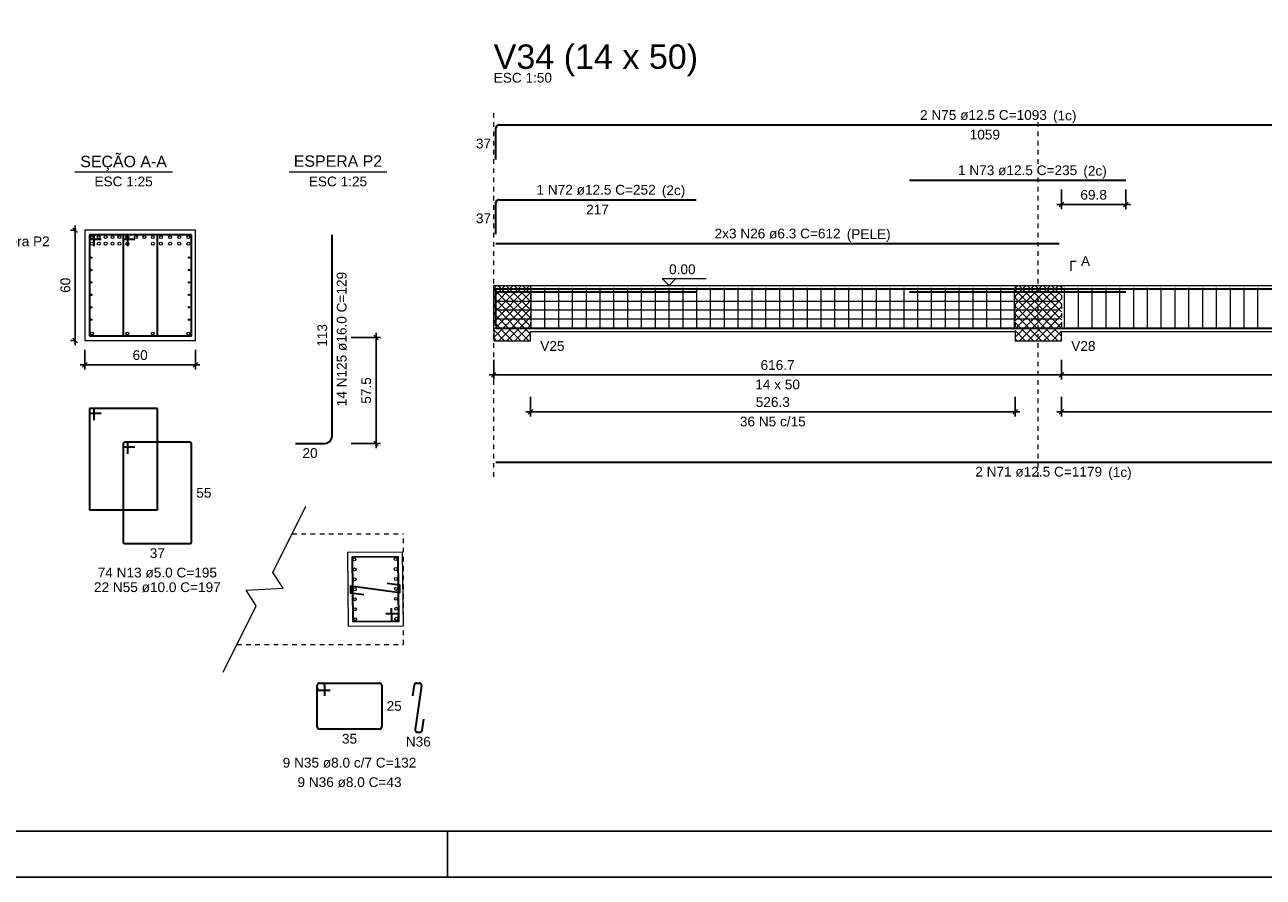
# Model space of a CAD drawing. Header units: millimetres. Extents: x 10 to 1250, y -62 to 528.
# Tile 874 of 909: x 977 to 1004, y 69 to 87. Entities that reach past the tile are written whole.
import ezdxf

# ---------------------------------------------------------------- set-up
doc = ezdxf.new("R2010")
doc.units = ezdxf.units.MM
doc.header["$LTSCALE"] = 0.05
doc.linetypes.add('DOT', pattern=[6.35, 0, -6.35])
for name, color, linetype, lineweight in [('Descrição da armadura', 7, 'Continuous', 5), ('DT-Arm complementar', 5, 'Continuous', 5), ('DT-Barras na forma', 2, 'Continuous', 30), ('DT-Barras no corte', 5, 'Continuous', 5), ('DT-Barras rebatidas', 2, 'Continuous', 30), ('DT-Cotas', 9, 'Continuous', 5), ('DT-Forma', 5, 'Continuous', 5), ('DT-Hachura intersecção vigas', 9, 'Continuous', 5), ('DT-Pontilhado', 9, 'DOT', 5), ('DT-Textos', 7, 'Continuous', 5), ('DT-Título', 3, 'Continuous', 20), ('Textos armaduras', 7, 'Continuous', 5)]:
    doc.layers.add(name, color=color, linetype=linetype, lineweight=lineweight)
doc.layers.add('FOLHA_PADRÃO', color=7, linetype='Continuous')
doc.styles.add('Arial', font='arial.ttf')
doc.styles.get("Standard").update_dxf_attribs({"font": 'arial.ttf'})
doc.dimstyles.new('UM_25.000000', dxfattribs={"dimtxt": 0.18, "dimasz": 0.1, "dimexe": 0.1, "dimexo": 0.2, "dimgap": 0, "dimtad": 1, "dimtih": 1, "dimtoh": 1, "dimdec": 1, "dimlfac": 25, "dimzin": 0, "dimdsep": 46, "dimtxsty": 'Standard', "dimcen": 0.09, "dimdle": 0.1, "dimadec": 1, "dimazin": 2, "dimtfac": 1, "dimtdec": 4, "dimtofl": 0, "dimtmove": 0, "dimatfit": 3, "dimfxl": 1, "dimtolj": 1, "dimarcsym": 0})
doc.dimstyles.new('UM_50.000000', dxfattribs={"dimtxt": 0.18, "dimasz": 0.1, "dimexe": 0.1, "dimexo": 0.2, "dimgap": 0.1, "dimtad": 1, "dimdec": 1, "dimlfac": 50, "dimzin": 0, "dimdsep": 46, "dimtxsty": 'Standard', "dimblk": 'OBLIQUE', "dimcen": 0.09, "dimdle": 0.1, "dimadec": 1, "dimazin": 2, "dimtfac": 1, "dimtdec": 1, "dimtofl": 0, "dimtmove": 0, "dimatfit": 3, "dimldrblk": 'OBLIQUE', "dimfxl": 1, "dimtolj": 1, "dimarcsym": 1})
pattern_1 = [(45, (959.82737, 89.97115), (-0.08838835, 0.08838835), []), (135, (959.82737, 89.97115), (-0.08838835, -0.08838835), [])]

# ---------------------------------------------------------------- blocks, each defined once
blk = doc.blocks.new('A1EST. 1500')
at = {"layer": 'FOLHA_PADRÃO', "color": 1, "linetype": 'Continuous'}
for p, q in [((41.5, 0), (41.5, 1)), ((0, 0), (150.008, 0))]:
    blk.add_line(p, q, dxfattribs=at)
at = {"layer": 'FOLHA_PADRÃO', "color": 6, "linetype": 'Continuous'}
blk.add_lwpolyline([(149, 58.4), (149, 1), (1, 1), (1, 58.4), (149, 58.4)], dxfattribs=at)
blk = doc.blocks.new('_Oblique')
at = {"color": 0, "linetype": 'ByBlock', "lineweight": -2}
blk.add_line((-0.5, -0.5), (0.5, 0.5), dxfattribs=at)
blk = doc.blocks.new('*D1469')
at = {"layer": 'Defpoints', "color": 0, "transparency": 16777216}
for p in [(978.319, 82.59), (978.53, 82.59), (978.53, 80.19)]:
    blk.add_point(p, dxfattribs=at)
at = {"layer": 'DT-Cotas', "color": 0, "lineweight": -2, "transparency": 16777216}
for p, q in [((978.319, 80.09), (978.319, 82.69)), ((978.33, 82.59), (978.219, 82.59)), ((978.33, 80.19), (978.219, 80.19))]:
    blk.add_line(p, q, dxfattribs=at)
at = {"layer": 'DT-Cotas', "color": 0, "lineweight": -2, "transparency": 16777216, "xscale": 0.1, "yscale": 0.1, "zscale": 0.1}
for p, rotation in [((978.319, 82.59), 90), ((978.319, 80.19), 270)]:
    blk.add_blockref('_Oblique', p, dxfattribs=dict(at, rotation=rotation))
at = {"layer": 'DT-Cotas', "transparency": 16777216, "insert": (978.107, 81.39), "char_height": 0.2118, "attachment_point": 5, "rotation": 90, "style": 'Arial'}
blk.add_mtext('\\A1;60', dxfattribs=at)
blk = doc.blocks.new('*D1470')
at = {"layer": 'Defpoints', "color": 0, "transparency": 16777216}
for p in [(978.53, 80.19), (980.93, 80.19), (980.93, 79.66)]:
    blk.add_point(p, dxfattribs=at)
at = {"layer": 'DT-Cotas', "color": 0, "lineweight": -2, "transparency": 16777216}
for p, q in [((978.53, 79.99), (978.53, 79.56)), ((980.93, 79.99), (980.93, 79.56)), ((978.43, 79.66), (981.03, 79.66))]:
    blk.add_line(p, q, dxfattribs=at)
at = {"layer": 'DT-Cotas', "color": 0, "lineweight": -2, "transparency": 16777216, "xscale": 0.1, "yscale": 0.1, "zscale": 0.1, "rotation": 180}
blk.add_blockref('_Oblique', (978.53, 79.66), dxfattribs=at)
at = {"layer": 'DT-Cotas', "color": 0, "lineweight": -2, "transparency": 16777216, "xscale": 0.1, "yscale": 0.1, "zscale": 0.1}
blk.add_blockref('_Oblique', (980.93, 79.66), dxfattribs=at)
at = {"layer": 'DT-Cotas', "transparency": 16777216, "insert": (979.73, 79.872), "char_height": 0.2118, "attachment_point": 5, "rotation": 0.0057, "style": 'Arial'}
blk.add_mtext('\\A1;60', dxfattribs=at)
blk = doc.blocks.new('*D1475')
at = {"layer": 'Defpoints', "color": 0, "transparency": 16777216}
for p in [(984.113, 80.255), (984.854, 80.255), (984.113, 77.955)]:
    blk.add_point(p, dxfattribs=at)
at = {"layer": 'DT-Cotas', "color": 0, "lineweight": -2, "transparency": 16777216}
for p, q in [((984.313, 80.255), (984.954, 80.255)), ((984.854, 77.855), (984.854, 80.355)), ((984.313, 77.955), (984.954, 77.955))]:
    blk.add_line(p, q, dxfattribs=at)
at = {"layer": 'DT-Cotas', "color": 0, "lineweight": -2, "transparency": 16777216, "xscale": 0.1, "yscale": 0.1, "zscale": 0.1}
for p, rotation in [((984.854, 80.255), 90), ((984.854, 77.955), 270)]:
    blk.add_blockref('_Oblique', p, dxfattribs=dict(at, rotation=rotation))
at = {"layer": 'DT-Cotas', "transparency": 16777216, "insert": (984.642, 79.105), "char_height": 0.2118, "attachment_point": 5, "rotation": 90, "style": 'Arial'}
blk.add_mtext('\\A1;57.5', dxfattribs=at)
blk = doc.blocks.new('*D1476')
at = {"layer": 'Defpoints', "color": 0, "transparency": 16777216}
for p in [(987.41, 79.974), (999.744, 79.974), (999.744, 79.445)]:
    blk.add_point(p, dxfattribs=at)
at = {"layer": 'DT-Cotas', "color": 0, "lineweight": -2, "transparency": 16777216}
for p, q in [((987.41, 79.774), (987.41, 79.345)), ((999.744, 79.774), (999.744, 79.345)), ((987.31, 79.445), (999.844, 79.445))]:
    blk.add_line(p, q, dxfattribs=at)
at = {"layer": 'DT-Cotas', "color": 0, "lineweight": -2, "transparency": 16777216, "xscale": 0.1, "yscale": 0.1, "zscale": 0.1, "rotation": 180}
blk.add_blockref('_Oblique', (987.41, 79.445), dxfattribs=at)
at = {"layer": 'DT-Cotas', "color": 0, "lineweight": -2, "transparency": 16777216, "xscale": 0.1, "yscale": 0.1, "zscale": 0.1}
blk.add_blockref('_Oblique', (999.744, 79.445), dxfattribs=at)
at = {"layer": 'DT-Cotas', "transparency": 16777216, "insert": (993.577, 79.657), "char_height": 0.2118, "attachment_point": 5, "rotation": 0.0057, "style": 'Arial'}
blk.add_mtext('\\A1;616.7', dxfattribs=at)
blk = doc.blocks.new('*D1477')
at = {"layer": 'Defpoints', "color": 0, "transparency": 16777216}
for p in [(999.744, 79.974), (1011.088, 79.974), (1011.088, 79.445)]:
    blk.add_point(p, dxfattribs=at)
at = {"layer": 'DT-Cotas', "color": 0, "lineweight": -2, "transparency": 16777216}
for p, q in [((999.744, 79.774), (999.744, 79.345)), ((1011.088, 79.774), (1011.088, 79.345)), ((999.644, 79.445), (1011.188, 79.445))]:
    blk.add_line(p, q, dxfattribs=at)
at = {"layer": 'DT-Cotas', "color": 0, "lineweight": -2, "transparency": 16777216, "xscale": 0.1, "yscale": 0.1, "zscale": 0.1, "rotation": 180}
blk.add_blockref('_Oblique', (999.744, 79.445), dxfattribs=at)
at = {"layer": 'DT-Cotas', "color": 0, "lineweight": -2, "transparency": 16777216, "xscale": 0.1, "yscale": 0.1, "zscale": 0.1}
blk.add_blockref('_Oblique', (1011.088, 79.445), dxfattribs=at)
at = {"layer": 'DT-Cotas', "transparency": 16777216, "insert": (1005.416, 79.657), "char_height": 0.2118, "attachment_point": 5, "rotation": 0.0057, "style": 'Arial'}
blk.add_mtext('\\A1;567.2', dxfattribs=at)
blk = doc.blocks.new('*D1478')
at = {"layer": 'Defpoints', "color": 0, "transparency": 16777216}
for p in [(988.21, 79.169), (998.736, 79.169), (998.736, 78.64)]:
    blk.add_point(p, dxfattribs=at)
at = {"layer": 'DT-Cotas', "color": 0, "lineweight": -2, "transparency": 16777216}
for p, q in [((988.21, 78.969), (988.21, 78.54)), ((998.736, 78.969), (998.736, 78.54)), ((988.11, 78.64), (998.836, 78.64))]:
    blk.add_line(p, q, dxfattribs=at)
at = {"layer": 'DT-Cotas', "color": 0, "lineweight": -2, "transparency": 16777216, "xscale": 0.1, "yscale": 0.1, "zscale": 0.1, "rotation": 180}
blk.add_blockref('_Oblique', (988.21, 78.64), dxfattribs=at)
at = {"layer": 'DT-Cotas', "color": 0, "lineweight": -2, "transparency": 16777216, "xscale": 0.1, "yscale": 0.1, "zscale": 0.1}
blk.add_blockref('_Oblique', (998.736, 78.64), dxfattribs=at)
at = {"layer": 'DT-Cotas', "transparency": 16777216, "insert": (993.473, 78.852), "char_height": 0.2118, "attachment_point": 5, "rotation": 0.0057, "style": 'Arial'}
blk.add_mtext('\\A1;526.3', dxfattribs=at)
blk = doc.blocks.new('*D1479')
at = {"layer": 'Defpoints', "color": 0, "transparency": 16777216}
for p in [(999.744, 79.169), (1010.08, 79.169), (1010.08, 78.64)]:
    blk.add_point(p, dxfattribs=at)
at = {"layer": 'DT-Cotas', "color": 0, "lineweight": -2, "transparency": 16777216}
for p, q in [((999.744, 78.969), (999.744, 78.54)), ((1010.08, 78.969), (1010.08, 78.54)), ((999.644, 78.64), (1010.18, 78.64))]:
    blk.add_line(p, q, dxfattribs=at)
at = {"layer": 'DT-Cotas', "color": 0, "lineweight": -2, "transparency": 16777216, "xscale": 0.1, "yscale": 0.1, "zscale": 0.1, "rotation": 180}
blk.add_blockref('_Oblique', (999.744, 78.64), dxfattribs=at)
at = {"layer": 'DT-Cotas', "color": 0, "lineweight": -2, "transparency": 16777216, "xscale": 0.1, "yscale": 0.1, "zscale": 0.1}
blk.add_blockref('_Oblique', (1010.08, 78.64), dxfattribs=at)
at = {"layer": 'DT-Cotas', "transparency": 16777216, "insert": (1004.912, 78.852), "char_height": 0.2118, "attachment_point": 5, "rotation": 0.0057, "style": 'Arial'}
blk.add_mtext('\\A1;516.8', dxfattribs=at)
blk = doc.blocks.new('*D1480')
at = {"layer": 'Defpoints', "color": 0, "transparency": 16777216}
for p in [(999.744, 83.672), (1001.14, 83.672), (1001.14, 83.142)]:
    blk.add_point(p, dxfattribs=at)
at = {"layer": 'DT-Cotas', "color": 0, "lineweight": -2, "transparency": 16777216}
for p, q in [((999.744, 83.472), (999.744, 83.042)), ((1001.14, 83.472), (1001.14, 83.042)), ((999.644, 83.142), (1001.24, 83.142))]:
    blk.add_line(p, q, dxfattribs=at)
at = {"layer": 'DT-Cotas', "color": 0, "lineweight": -2, "transparency": 16777216, "xscale": 0.1, "yscale": 0.1, "zscale": 0.1, "rotation": 180}
blk.add_blockref('_Oblique', (999.744, 83.142), dxfattribs=at)
at = {"layer": 'DT-Cotas', "color": 0, "lineweight": -2, "transparency": 16777216, "xscale": 0.1, "yscale": 0.1, "zscale": 0.1}
blk.add_blockref('_Oblique', (1001.14, 83.142), dxfattribs=at)
at = {"layer": 'DT-Cotas', "transparency": 16777216, "insert": (1000.442, 83.354), "char_height": 0.2118, "attachment_point": 5, "rotation": 0.0057, "style": 'Arial'}
blk.add_mtext('\\A1;69.8', dxfattribs=at)

msp = doc.modelspace()

# ---------------------------------------------------------------- hatches: boundary and pattern name
at = {"layer": 'DT-Hachura intersecção vigas', "linetype": 'Continuous'}
h = msp.add_hatch(dxfattribs=at)
h.set_pattern_fill('ANSI37', color=256, style=0)
h.set_pattern_definition(pattern_1)
h.paths.add_polyline_path([(988.2096, 80.186), (988.2096, 80.386), (988.2096, 81.386), (987.4096, 81.386), (987.4096, 80.386), (987.4096, 80.186), (988.2096, 80.186)])
h = msp.add_hatch(dxfattribs=at)
h.set_pattern_fill('ANSI37', color=256, style=0)
h.set_pattern_definition(pattern_1)
h.paths.add_polyline_path([(999.7442, 80.186), (999.7442, 80.386), (999.7442, 81.386), (998.7364, 81.386), (998.7364, 80.386), (998.7364, 80.186), (999.7442, 80.186)])

# ---------------------------------------------------------------- linework, layer by layer
at = {"layer": 'DT-Arm complementar'}
for p, q in [((988.223, 80.436), (988.223, 81.336)), ((988.523, 80.436), (988.523, 81.336)), ((988.823, 80.436), (988.823, 81.336)), ((989.123, 80.436), (989.123, 81.336)), ((989.423, 80.436), (989.423, 81.336)), ((989.723, 80.436), (989.723, 81.336)), ((990.023, 80.436), (990.023, 81.336)), ((990.323, 80.436), (990.323, 81.336)), ((990.623, 80.436), (990.623, 81.336)), ((990.923, 80.436), (990.923, 81.336)), ((991.223, 80.436), (991.223, 81.336)), ((991.523, 80.436), (991.523, 81.336)), ((991.823, 80.436), (991.823, 81.336)), ((992.123, 80.436), (992.123, 81.336)), ((992.423, 80.436), (992.423, 81.336)), ((992.723, 80.436), (992.723, 81.336)), ((993.023, 80.436), (993.023, 81.336)), ((993.323, 80.436), (993.323, 81.336)), ((993.623, 80.436), (993.623, 81.336)), ((993.923, 80.436), (993.923, 81.336)), ((994.223, 80.436), (994.223, 81.336)), ((994.523, 80.436), (994.523, 81.336)), ((994.823, 80.436), (994.823, 81.336)), ((995.123, 80.436), (995.123, 81.336)), ((995.423, 80.436), (995.423, 81.336)), ((995.723, 80.436), (995.723, 81.336)), ((996.023, 80.436), (996.023, 81.336)), ((996.323, 80.436), (996.323, 81.336)), ((996.623, 80.436), (996.623, 81.336)), ((996.923, 80.436), (996.923, 81.336)), ((997.223, 80.436), (997.223, 81.336)), ((997.523, 80.436), (997.523, 81.336)), ((997.823, 80.436), (997.823, 81.336)), ((998.123, 80.436), (998.123, 81.336)), ((998.423, 80.436), (998.423, 81.336)), ((998.723, 80.436), (998.723, 81.336)), ((999.8122, 80.436), (999.8122, 81.336)), ((1000.1122, 80.436), (1000.1122, 81.336)), ((1000.4122, 80.436), (1000.4122, 81.336)), ((1000.7122, 80.436), (1000.7122, 81.336)), ((1001.0122, 80.436), (1001.0122, 81.336)), ((1001.3122, 80.436), (1001.3122, 81.336)), ((1001.6122, 80.436), (1001.6122, 81.336)), ((1001.9122, 80.436), (1001.9122, 81.336)), ((1002.2122, 80.436), (1002.2122, 81.336)), ((1002.5122, 80.436), (1002.5122, 81.336)), ((1002.8122, 80.436), (1002.8122, 81.336)), ((1003.1122, 80.436), (1003.1122, 81.336)), ((1003.4122, 80.436), (1003.4122, 81.336)), ((1003.7122, 80.436), (1003.7122, 81.336)), ((1004.0122, 80.436), (1004.0122, 81.336)), ((987.4596, 81.0448), (999.6943, 81.0448)), ((987.4596, 80.8535), (999.6943, 80.8535)), ((987.4596, 80.6623), (999.6943, 80.6623))]:
    msp.add_line(p, q, dxfattribs=at)
at = {"layer": 'DT-Barras na forma'}
for p, q in [((978.7303, 82.4895), (978.6303, 82.4895)), ((978.6303, 82.4895), (978.6303, 80.2895)), ((980.1103, 82.4895), (978.6303, 82.4895)), ((978.6303, 82.4895), (978.6303, 82.3895)), ((978.6303, 82.3895), (978.8803, 82.3895)), ((978.7303, 82.2395), (978.7303, 82.4895)), ((979.4637, 82.4895), (979.3637, 82.4895)), ((979.3637, 82.4895), (979.3637, 80.2895)), ((980.8437, 82.4895), (979.3637, 82.4895)), ((979.3637, 82.4895), (979.3637, 82.3895)), ((979.3637, 82.3895), (979.6137, 82.3895)), ((979.4637, 82.2395), (979.4637, 82.4895)), ((980.1103, 80.2895), (980.1103, 82.4895)), ((980.8437, 80.2895), (980.8437, 82.4895)), ((978.6303, 80.2895), (980.1103, 80.2895)), ((979.3637, 80.2895), (980.8437, 80.2895))]:
    msp.add_line(p, q, dxfattribs=at)
for points in [[(987.4596, 80.5639), (987.4596, 81.3135), (1008.638, 81.3135)], [(987.4596, 80.4989), (987.4596, 81.2485), (991.8096, 81.2485)], [(996.4403, 81.2485), (1001.1403, 81.2485)], [(987.4596, 80.4585), (1011.038, 80.4585)], [(985.1842, 74.3733), (985.1871, 74.0933), (985.3471, 74.095), (985.3324, 75.4949), (984.3324, 75.4845), (984.3471, 74.0845), (985.3471, 74.095), (985.3454, 74.255), (985.0654, 74.2521)], [(984.5859, 74.6659), (984.3086, 74.7046), (984.3069, 74.8646), (985.3725, 74.7158), (985.3708, 74.8757), (985.0935, 74.9145)]]:
    msp.add_lwpolyline(points, dxfattribs=at)
at = {"layer": 'DT-Barras no corte'}
for centre, radius in [((978.6823, 82.4375), 0.032), ((978.6823, 82.2935), 0.032), ((978.8316, 82.4375), 0.032), ((978.8316, 82.2935), 0.032), ((978.9809, 82.4375), 0.032), ((978.9809, 82.2935), 0.032), ((979.1301, 82.4375), 0.032), ((979.1301, 82.2935), 0.032), ((979.2794, 82.4375), 0.032), ((979.2794, 82.2935), 0.032), ((979.4546, 82.4375), 0.032), ((979.4546, 82.2935), 0.032), ((979.6384, 82.4375), 0.032), ((979.8223, 82.4375), 0.032), ((980.0061, 82.4375), 0.032), ((980.0061, 82.2935), 0.032), ((980.1813, 82.4375), 0.032), ((980.1813, 82.2935), 0.032), ((980.3803, 82.4375), 0.032), ((980.3803, 82.2935), 0.032), ((980.3803, 82.2935), 0.032), ((980.5793, 82.4375), 0.032), ((980.5793, 82.2935), 0.032), ((980.7783, 82.4375), 0.032), ((980.7783, 82.2935), 0.032), ((978.6663, 81.9918), 0.016), ((980.7943, 81.9918), 0.016), ((978.6663, 81.7221), 0.016), ((980.7943, 81.7221), 0.016), ((978.6663, 81.4524), 0.016), ((980.7943, 81.4524), 0.016), ((978.6663, 81.1827), 0.016), ((980.7943, 81.1827), 0.016), ((978.6663, 80.913), 0.016), ((980.7943, 80.913), 0.016), ((978.6663, 80.6432), 0.016), ((980.7943, 80.6432), 0.016), ((978.6823, 80.3415), 0.032), ((979.4546, 80.3415), 0.032), ((980.0061, 80.3415), 0.032), ((980.7783, 80.3415), 0.032), ((984.3849, 75.4334), 0.032), ((985.2809, 75.4428), 0.032), ((984.3872, 75.2174), 0.032), ((985.2831, 75.2268), 0.032), ((984.3895, 75.0015), 0.032), ((984.3917, 74.7855), 0.032), ((985.2854, 75.0109), 0.032), ((985.2877, 74.7949), 0.032), ((984.394, 74.5695), 0.032), ((985.2899, 74.5789), 0.032), ((984.3963, 74.3535), 0.032), ((985.2922, 74.3629), 0.032), ((984.3985, 74.1375), 0.032), ((985.2945, 74.1469), 0.032)]:
    msp.add_circle(centre, radius, dxfattribs=at)
at = {"layer": 'DT-Barras rebatidas'}
for p, q in [((987.4596, 84.1221), (987.4596, 84.8093)), ((987.5221, 84.8718), (1008.638, 84.8718)), ((996.4403, 83.6716), (1001.1403, 83.6716)), ((987.4596, 82.4983), (987.4596, 83.1855)), ((987.5221, 83.248), (991.8096, 83.248)), ((983.9012, 78.1147), (983.9012, 82.4895)), ((987.4596, 82.2968), (999.6943, 82.2968)), ((978.7303, 78.7128), (978.6303, 78.7128)), ((978.6303, 78.7128), (978.6303, 76.5128)), ((980.1103, 78.7128), (978.6303, 78.7128)), ((978.6303, 78.7128), (978.6303, 78.6128)), ((978.6303, 78.6128), (978.8803, 78.6128)), ((978.7303, 78.4628), (978.7303, 78.7128)), ((980.1103, 76.5128), (980.1103, 78.7128)), ((979.3637, 77.9495), (979.3637, 75.8095)), ((979.3637, 77.9495), (979.3637, 77.9095)), ((979.4337, 77.9795), (979.3937, 77.9795)), ((980.8137, 77.9795), (979.3937, 77.9795)), ((979.3937, 77.8795), (979.6137, 77.8795)), ((979.4637, 77.7295), (979.4637, 77.9495)), ((980.8437, 75.8095), (980.8437, 77.9495)), ((983.1012, 77.9547), (983.7412, 77.9547)), ((987.4596, 77.5475), (1011.038, 77.5475)), ((978.6303, 76.5128), (980.1103, 76.5128)), ((979.3937, 75.7795), (980.8137, 75.7795)), ((983.578, 72.6379), (983.578, 72.7019)), ((983.578, 71.7979), (983.578, 72.7019)), ((983.626, 72.7499), (984.93, 72.7499)), ((983.626, 72.7499), (983.69, 72.7499)), ((983.738, 72.7019), (983.738, 72.4699)), ((984.978, 72.7019), (984.978, 71.7979)), ((985.6508, 72.473), (985.6863, 72.7091)), ((985.8441, 72.6948), (985.7007, 71.7411)), ((985.7337, 72.7499), (985.7967, 72.7499)), ((983.858, 72.5899), (983.626, 72.5899)), ((985.8586, 71.7268), (985.8941, 71.9628)), ((984.93, 71.7499), (983.626, 71.7499)), ((985.7482, 71.6859), (985.8111, 71.6859))]:
    msp.add_line(p, q, dxfattribs=at)
for centre, radius, start, end in [((987.5221, 84.8093), 0.0625, 90, 180), ((987.5221, 83.1855), 0.0625, 90, 180), ((983.7412, 78.1147), 0.16, 270, 0), ((979.3937, 77.9495), 0.03, 90, 180), ((979.3937, 77.9495), 0.03, 90, 180), ((979.3937, 77.9095), 0.03, 180, 270), ((979.4337, 77.9495), 0.03, 0, 90), ((980.8137, 77.9495), 0.03, 0, 90), ((979.3937, 75.8095), 0.03, 180, 270), ((980.8137, 75.8095), 0.03, 270, 0), ((983.626, 72.7019), 0.048, 90, 180), ((983.626, 72.7019), 0.048, 90, 180), ((983.626, 72.6379), 0.048, 180, 270), ((983.69, 72.7019), 0.048, 0, 90), ((984.93, 72.7019), 0.048, 0, 90), ((985.7337, 72.7019), 0.048, 90, 171.44817), ((985.7967, 72.7019), 0.048, 351.44817, 90), ((983.626, 71.7979), 0.048, 180, 270), ((984.93, 71.7979), 0.048, 270, 0), ((985.7482, 71.7339), 0.048, 171.44817, 270), ((985.8111, 71.7339), 0.048, 270, 351.44817)]:
    msp.add_arc(centre, radius, start, end, dxfattribs=at)
at = {"layer": 'DT-Forma'}
for p, q in [((980.9303, 82.5895), (978.5303, 82.5895)), ((978.5303, 82.5895), (978.5303, 82.5895)), ((978.5303, 82.5895), (978.5303, 80.1895)), ((980.9303, 80.1895), (980.9303, 82.5895)), ((980.9303, 82.5895), (980.9303, 82.5895)), ((987.4096, 81.386), (988.2096, 81.386)), ((988.2096, 81.386), (998.7364, 81.386)), ((998.7364, 81.386), (999.7443, 81.386)), ((999.7443, 81.386), (1010.0801, 81.386)), ((978.5303, 80.1895), (980.9303, 80.1895)), ((978.5303, 80.1895), (978.5303, 80.1895)), ((980.9303, 80.1895), (980.9303, 80.1895)), ((987.4096, 80.386), (987.4096, 80.186)), ((987.4096, 80.186), (988.2096, 80.186)), ((988.2096, 80.186), (988.2096, 80.386)), ((988.2096, 80.386), (998.7364, 80.386)), ((998.7364, 80.386), (998.7364, 80.186)), ((998.7364, 80.186), (999.7443, 80.186)), ((999.7443, 80.186), (999.7443, 80.386)), ((999.7443, 80.386), (1010.0801, 80.386))]:
    msp.add_line(p, q, dxfattribs=at)
at = {"layer": 'DT-Forma', "linetype": 'Continuous'}
msp.add_line((987.4096, 80.386), (987.4096, 81.386), dxfattribs=at)
at = {"layer": 'DT-Forma'}
msp.add_lwpolyline([(981.5317, 72.9898), (982.2517, 74.4298), (982.0299, 74.7657), (982.8334, 74.8139), (982.6117, 75.1498), (983.3317, 76.5898)], dxfattribs=at)
at = {"layer": 'DT-Forma', "linetype": 'DOT', "ltscale": 0.2}
for points in [[(983.0317, 75.9898), (985.4485, 75.9898)], [(985.4485, 73.5898), (985.4485, 75.9898)], [(981.8317, 73.5898), (985.4485, 73.5898)]]:
    msp.add_lwpolyline(points, dxfattribs=at)
at = {"layer": 'DT-Forma'}
msp.add_lwpolyline([(985.431, 75.596), (984.2317, 75.5839), (984.2482, 73.9832), (985.4485, 73.9963), (985.431, 75.596)], close=True, dxfattribs=at)
at = {"layer": 'DT-Pontilhado', "ltscale": 0.2}
for p, q in [((987.4096, 77.2298), (987.4096, 85.1542)), ((999.2403, 77.2298), (999.2403, 85.1542)), ((988.2096, 81.386), (988.2096, 80.386)), ((998.7364, 81.386), (998.7364, 80.386)), ((999.7443, 81.386), (999.7443, 80.386))]:
    msp.add_line(p, q, dxfattribs=at)
at = {"layer": 'DT-Textos'}
for p, q in [((978.3113, 83.8544), (980.4293, 83.8544)), ((982.9687, 83.8544), (985.0867, 83.8544))]:
    msp.add_line(p, q, dxfattribs=at)
for points in [[(999.9561, 81.7037), (999.9561, 81.9155), (1000.062, 81.9155)], [(991.3676, 81.5343), (991.2194, 81.386), (991.0711, 81.5343), (992.0242, 81.5343)]]:
    msp.add_lwpolyline(points, dxfattribs=at)

# ---------------------------------------------------------------- block references
msp.add_blockref('A1EST. 1500', (944.9101, 68.5322))

# ---------------------------------------------------------------- texts
at = {"layer": 'Descrição da armadura', "linetype": 'Continuous', "char_height": 0.2118, "attachment_point": 8, "line_spacing_factor": 0.798, "style": 'Arial'}
for s, insert, width in [('2 N75 ø12.5 C=1093', (998.0488, 84.9777), 5.524605), ('1 N73 ø12.5 C=235', (998.7903, 83.7775), 5.194653), ('1 N72 ø12.5 C=252', (989.6346, 83.3539), 5.194653), ('2x3 N26 ø6.3 C=612', (993.5769, 82.4027), 5.491291), ('36 N5 c/15', (993.473, 78.3222), 2.869342), ('2 N71 ø12.5 C=1179', (999.2488, 77.2298), 5.524605), ('74 N13 ø5.0 C=195', (980.1037, 75.0382), 5.194653), ('22 N55 ø10.0 C=197', (980.1037, 74.7205), 5.524605)]:
    msp.add_mtext(s, dxfattribs=dict(at, insert=insert, width=width))
at = {"layer": 'Descrição da armadura', "color": 7, "linetype": 'Continuous', "insert": (984.2189, 80.2221), "char_height": 0.2118, "width": 5.854558, "attachment_point": 8, "rotation": 90, "line_spacing_factor": 0.798, "style": 'Arial'}
msp.add_mtext('14 N125 ø16.0 C=129', dxfattribs=at)
at = {"layer": 'Descrição da armadura', "color": 7, "linetype": 'Continuous', "char_height": 0.2118, "attachment_point": 8, "line_spacing_factor": 0.798, "style": 'Arial'}
for s, insert, width in [('N36', (985.7724, 71.3682), 1.088351), ('9 N35 ø8.0 c/7 C=132', (984.278, 70.9093), 5.820954), ('9 N36 ø8.0 C=43', (984.278, 70.4857), 4.534748)]:
    msp.add_mtext(s, dxfattribs=dict(at, insert=insert, width=width))
at = {"layer": 'DT-Textos', "line_spacing_factor": 0.798, "style": 'Arial'}
for s, insert, char_height, width, attachment_point in [('ESC 1:50', (987.4096, 85.7896), 0.2118, 2.57285, 7), ('(1c)', (999.5594, 84.9082), 0.2118, 1.035186, 7), ('SEÇÃO A-A', (979.3704, 83.8792), 0.2471, 3.273443, 8), ('ESPERA P2', (984.0277, 83.9603), 0.2471, 3.340949, 8), ('(2c)', (1000.2184, 83.7072), 0.2118, 1.035186, 7), ('ESC 1:25', (979.3703, 83.5367), 0.2118, 2.57285, 8), ('ESC 1:25', (984.0277, 83.5367), 0.2118, 2.57285, 8), ('(2c)', (991.0624, 83.2842), 0.2118, 1.035186, 7), ('Espera P2', (976.3844, 82.1752), 0.2118, 2.806773, 7), ('A', (1000.1679, 81.8096), 0.2118, 0.400926, 7), ('0.00', (991.2194, 81.6296), 0.2118, 1.169904, 7), ('V25', (988.4214, 79.9624), 0.2118, 1.069526, 7), ('V28', (999.9561, 79.9624), 0.2118, 1.069526, 7), ('14 x 50', (993.5769, 79.127), 0.2118, 1.971756, 8), ('(1c)', (1000.7594, 77.1602), 0.2118, 1.035186, 7)]:
    msp.add_mtext(s, dxfattribs=dict(at, insert=insert, char_height=char_height, width=width, attachment_point=attachment_point))
at = {"layer": 'DT-Textos', "linetype": 'Continuous', "insert": (995.0794, 82.3332), "char_height": 0.2118, "width": 1.937416, "attachment_point": 7, "line_spacing_factor": 0.798, "style": 'Arial'}
msp.add_mtext('(PELE)', dxfattribs=at)
at = {"layer": 'DT-Título', "insert": (987.4094, 85.9322), "char_height": 0.5295, "width": 8.420122, "attachment_point": 7, "line_spacing_factor": 0.798, "style": 'Arial'}
msp.add_mtext('V34 (14 x 50)', dxfattribs=at)
at = {"layer": 'Textos armaduras', "linetype": 'Continuous', "char_height": 0.2118, "attachment_point": 7, "line_spacing_factor": 0.798, "style": 'Arial'}
for s, insert, width in [('1059', (997.7501, 84.5541), 1.31981), ('37', (987.0238, 84.3598), 0.659905), ('217', (989.4184, 82.9303), 0.989858), ('37', (987.0238, 82.736), 0.659905), ('55', (980.9496, 76.7736), 0.659905), ('37', (979.9387, 75.4618), 0.659905)]:
    msp.add_mtext(s, dxfattribs=dict(at, insert=insert, width=width))
at = {"layer": 'Textos armaduras', "color": 7, "linetype": 'Continuous', "insert": (983.7953, 80.0546), "char_height": 0.2118, "width": 0.989858, "attachment_point": 7, "rotation": 90, "line_spacing_factor": 0.798, "style": 'Arial'}
msp.add_mtext('113', dxfattribs=at)
at = {"layer": 'Textos armaduras', "color": 7, "linetype": 'Continuous', "char_height": 0.2118, "width": 0.659905, "attachment_point": 7, "line_spacing_factor": 0.798, "style": 'Arial'}
for s, insert in [('20', (983.2562, 77.637)), ('25', (985.0839, 72.144)), ('35', (984.113, 71.4322))]:
    msp.add_mtext(s, dxfattribs=dict(at, insert=insert))

# ---------------------------------------------------------------- dimensions: what is measured, and where the dimension line sits
at = {"layer": 'DT-Cotas'}
for base, p1, p2, dimstyle, override, picture, middle in [((1001.1403, 83.1421), (999.7443, 83.6716), (1001.1403, 83.6716), 'UM_50.000000', {"dimtxt": 0.2118, "dimasz": 0.1, "dimexe": 0.1, "dimexo": 0.2, "dimtad": 1, "dimtih": 0, "dimtoh": 0, "dimdec": 1, "dimlfac": 50, "dimzin": 8, "dimtxsty": 'Arial', "dimblk": 'Oblique', "dimblk1": 'Oblique', "dimblk2": 'Oblique', "dimsah": 1, "dimdle": 0.1, "dimse1": 0, "dimse2": 0, "dimclrt": 256, "dimadec": 1, "dimazin": 3, "dimtmove": 2, "dimldrblk": 'Oblique'}, '*D1480', (1000.4423, 83.3539)), ((980.9303, 79.66), (978.5303, 80.1895), (980.9303, 80.1895), 'UM_25.000000', {"dimtxt": 0.2118, "dimasz": 0.1, "dimexe": 0.1, "dimexo": 0.2, "dimtad": 1, "dimtih": 0, "dimtoh": 0, "dimdec": 1, "dimlfac": 25, "dimzin": 8, "dimtxsty": 'Arial', "dimblk": 'Oblique', "dimblk1": 'Oblique', "dimblk2": 'Oblique', "dimsah": 1, "dimdle": 0.1, "dimse1": 0, "dimse2": 0, "dimclrt": 256, "dimadec": 1, "dimazin": 3, "dimtmove": 2, "dimldrblk": 'Oblique'}, '*D1470', (979.7303, 79.8718)), ((999.7443, 79.4447), (987.4096, 79.9742), (999.7443, 79.9742), 'UM_50.000000', {"dimtxt": 0.2118, "dimasz": 0.1, "dimexe": 0.1, "dimexo": 0.2, "dimtad": 1, "dimtih": 0, "dimtoh": 0, "dimdec": 1, "dimlfac": 50, "dimzin": 8, "dimtxsty": 'Arial', "dimblk": 'Oblique', "dimblk1": 'Oblique', "dimblk2": 'Oblique', "dimsah": 1, "dimdle": 0.1, "dimse1": 0, "dimse2": 0, "dimclrt": 256, "dimadec": 1, "dimazin": 3, "dimtmove": 2, "dimldrblk": 'Oblique'}, '*D1476', (993.5769, 79.6565)), ((1011.088, 79.4447), (999.7443, 79.9742), (1011.088, 79.9742), 'UM_50.000000', {"dimtxt": 0.2118, "dimasz": 0.1, "dimexe": 0.1, "dimexo": 0.2, "dimtad": 1, "dimtih": 0, "dimtoh": 0, "dimdec": 1, "dimlfac": 50, "dimzin": 8, "dimtxsty": 'Arial', "dimblk": 'Oblique', "dimblk1": 'Oblique', "dimblk2": 'Oblique', "dimsah": 1, "dimdle": 0.1, "dimse1": 0, "dimse2": 0, "dimclrt": 256, "dimadec": 1, "dimazin": 3, "dimtmove": 2, "dimldrblk": 'Oblique'}, '*D1477', (1005.4161, 79.6565)), ((998.7364, 78.6399), (988.2096, 79.1694), (998.7364, 79.1694), 'UM_50.000000', {"dimtxt": 0.2118, "dimasz": 0.1, "dimexe": 0.1, "dimexo": 0.2, "dimtad": 1, "dimtih": 0, "dimtoh": 0, "dimdec": 1, "dimlfac": 50, "dimzin": 8, "dimtxsty": 'Arial', "dimblk": 'Oblique', "dimblk1": 'Oblique', "dimblk2": 'Oblique', "dimsah": 1, "dimdle": 0.1, "dimse1": 0, "dimse2": 0, "dimclrt": 256, "dimadec": 1, "dimazin": 3, "dimtmove": 2, "dimldrblk": 'Oblique'}, '*D1478', (993.473, 78.8517)), ((1010.0801, 78.6399), (999.7443, 79.1694), (1010.0801, 79.1694), 'UM_50.000000', {"dimtxt": 0.2118, "dimasz": 0.1, "dimexe": 0.1, "dimexo": 0.2, "dimtad": 1, "dimtih": 0, "dimtoh": 0, "dimdec": 1, "dimlfac": 50, "dimzin": 8, "dimtxsty": 'Arial', "dimblk": 'Oblique', "dimblk1": 'Oblique', "dimblk2": 'Oblique', "dimsah": 1, "dimdle": 0.1, "dimse1": 0, "dimse2": 0, "dimclrt": 256, "dimadec": 1, "dimazin": 3, "dimtmove": 2, "dimldrblk": 'Oblique'}, '*D1479', (1004.9122, 78.8517))]:
    dim = msp.add_linear_dim(base=base, p1=p1, p2=p2, dimstyle=dimstyle, override=override, dxfattribs=at)
    dim.commit()
    dim.dimension.update_dxf_attribs({"geometry": picture, "text_midpoint": middle, "dimtype": 160, "text_rotation": 0.00573})
for base, p1, p2, picture, middle in [((978.3185, 82.5895), (978.5303, 80.1895), (978.5303, 82.5895), '*D1469', (978.1067, 81.3895)), ((984.8543, 80.2547), (984.113, 77.9547), (984.113, 80.2547), '*D1475', (984.6425, 79.1047))]:
    dim = msp.add_linear_dim(base=base, p1=p1, p2=p2, angle=90, dimstyle='UM_25.000000', override={"dimtxt": 0.2118, "dimasz": 0.1, "dimexe": 0.1, "dimexo": 0.2, "dimtad": 1, "dimtih": 0, "dimtoh": 0, "dimdec": 1, "dimlfac": 25, "dimzin": 8, "dimtxsty": 'Arial', "dimblk": 'Oblique', "dimblk1": 'Oblique', "dimblk2": 'Oblique', "dimsah": 1, "dimdle": 0.1, "dimse1": 0, "dimse2": 0, "dimclrt": 256, "dimadec": 1, "dimazin": 3, "dimtmove": 2, "dimldrblk": 'Oblique'}, dxfattribs=at)
    dim.commit()
    dim.dimension.update_dxf_attribs({"geometry": picture, "text_midpoint": middle, "dimtype": 160, "text_rotation": 90})

doc.saveas('drawing.dxf')
